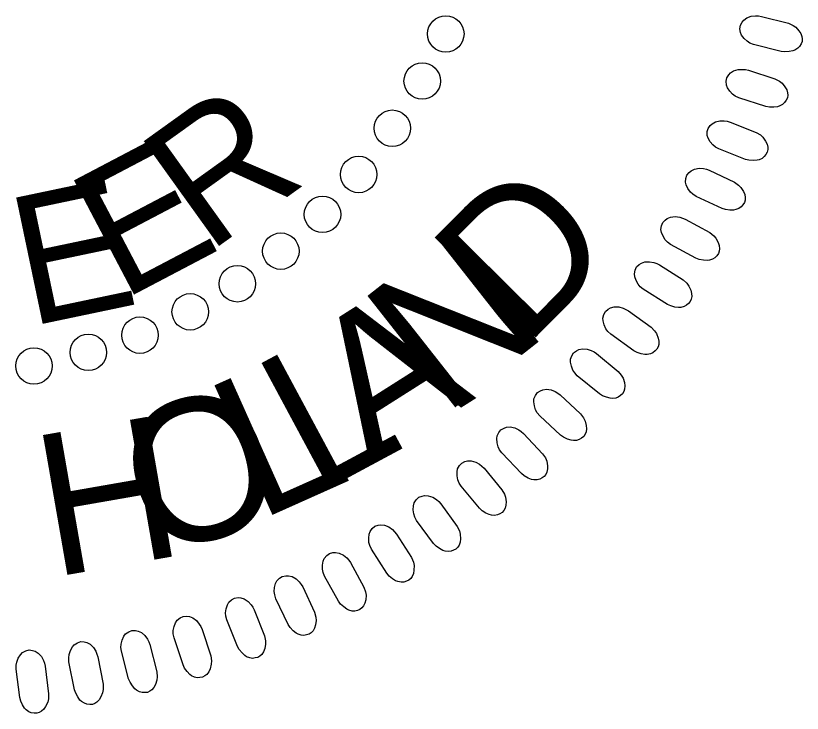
# Model space of a CAD drawing. Extents: x 1487909 to 1489267, y 497866 to 499814.
# Drawn here: x 1489045.279 to 1489048.147, y 497962.295 to 497964.838 of the extents above; entities that cross this region are included whole.
import ezdxf

# ---------------------------------------------------------------- set-up
doc = ezdxf.new("R2010")
doc.units = 0
doc.layers.add('Old_Level_9', color=7, linetype='Continuous')

msp = doc.modelspace()

# ---------------------------------------------------------------- linework, layer by layer
at = {"layer": 'Old_Level_9'}
for points in [[(1489047.998, 497964.8361), (1489048.0966, 497964.8108), (1489048.1134, 497964.8032), (1489048.1236, 497964.7962), (1489048.1349, 497964.7837), (1489048.1417, 497964.7736), (1489048.1458, 497964.7629), (1489048.1468, 497964.7537), (1489048.1461, 497964.7442), (1489048.1423, 497964.7357), (1489048.1373, 497964.7266), (1489048.1304, 497964.7195), (1489048.1202, 497964.7131), (1489048.1126, 497964.71), (1489048.0991, 497964.7077), (1489048.0835, 497964.7065), (1489048.0702, 497964.708), (1489047.969, 497964.7334), (1489047.9558, 497964.7387), (1489047.9455, 497964.7452), (1489047.9346, 497964.7557), (1489047.9257, 497964.7676), (1489047.9213, 497964.777), (1489047.9197, 497964.7909), (1489047.9212, 497964.8034), (1489047.9275, 497964.8146), (1489047.9337, 497964.8219), (1489047.9443, 497964.8301), (1489047.9604, 497964.8362), (1489047.9763, 497964.8379), (1489047.9872, 497964.8376)], [(1489047.9504, 497964.6397), (1489048.0473, 497964.6082), (1489048.0636, 497964.5996), (1489048.0734, 497964.5919), (1489048.0838, 497964.5787), (1489048.09, 497964.5683), (1489048.0934, 497964.5573), (1489048.0939, 497964.5481), (1489048.0926, 497964.5387), (1489048.0881, 497964.5304), (1489048.0826, 497964.5217), (1489048.0753, 497964.515), (1489048.0647, 497964.5093), (1489048.0569, 497964.5066), (1489048.0433, 497964.5052), (1489048.0277, 497964.505), (1489048.0145, 497964.5073), (1489047.9151, 497964.539), (1489047.9023, 497964.5452), (1489047.8924, 497964.5523), (1489047.8821, 497964.5634), (1489047.874, 497964.5759), (1489047.8702, 497964.5856), (1489047.8695, 497964.5995), (1489047.8718, 497964.6119), (1489047.8788, 497964.6226), (1489047.8854, 497964.6296), (1489047.8965, 497964.6371), (1489047.913, 497964.6421), (1489047.9289, 497964.6428), (1489047.9398, 497964.6419)], [(1489047.884, 497964.4506), (1489047.9786, 497964.4131), (1489047.9944, 497964.4035), (1489048.0036, 497964.3953), (1489048.0133, 497964.3814), (1489048.0187, 497964.3705), (1489048.0214, 497964.3594), (1489048.0213, 497964.3502), (1489048.0194, 497964.3409), (1489048.0145, 497964.3329), (1489048.0085, 497964.3245), (1489048.0007, 497964.3183), (1489047.9898, 497964.3133), (1489047.9818, 497964.3111), (1489047.9682, 497964.3105), (1489047.9525, 497964.3113), (1489047.9396, 497964.3145), (1489047.8423, 497964.3524), (1489047.83, 497964.3593), (1489047.8205, 497964.367), (1489047.811, 497964.3788), (1489047.8036, 497964.3917), (1489047.8004, 497964.4017), (1489047.8006, 497964.4156), (1489047.8036, 497964.4277), (1489047.8113, 497964.4381), (1489047.8184, 497964.4446), (1489047.8299, 497964.4514), (1489047.8467, 497964.4554), (1489047.8626, 497964.4551), (1489047.8735, 497964.4534)], [(1489047.8074, 497964.2749), (1489047.8995, 497964.2315), (1489047.9147, 497964.2209), (1489047.9233, 497964.2121), (1489047.9321, 497964.1976), (1489047.9369, 497964.1865), (1489047.9389, 497964.1752), (1489047.9382, 497964.166), (1489047.9357, 497964.1569), (1489047.9303, 497964.1492), (1489047.9238, 497964.1412), (1489047.9156, 497964.1355), (1489047.9044, 497964.1312), (1489047.8963, 497964.1295), (1489047.8827, 497964.1297), (1489047.8671, 497964.1316), (1489047.8543, 497964.1355), (1489047.7597, 497964.1794), (1489047.7477, 497964.1871), (1489047.7389, 497964.1954), (1489047.7301, 497964.2078), (1489047.7236, 497964.2211), (1489047.721, 497964.2312), (1489047.7221, 497964.2451), (1489047.7258, 497964.2571), (1489047.7341, 497964.2669), (1489047.7416, 497964.273), (1489047.7536, 497964.279), (1489047.7705, 497964.282), (1489047.7864, 497964.2807), (1489047.7971, 497964.2784)], [(1489047.7204, 497964.0966), (1489047.8096, 497964.0475), (1489047.824, 497964.0361), (1489047.8321, 497964.0267), (1489047.84, 497964.0117), (1489047.8441, 497964.0002), (1489047.8454, 497963.9889), (1489047.8441, 497963.9797), (1489047.841, 497963.9708), (1489047.8351, 497963.9634), (1489047.8281, 497963.9559), (1489047.8197, 497963.9507), (1489047.8082, 497963.9471), (1489047.8, 497963.9459), (1489047.7864, 497963.947), (1489047.7709, 497963.9499), (1489047.7585, 497963.9546), (1489047.6667, 497964.0043), (1489047.6553, 497964.0127), (1489047.647, 497964.0216), (1489047.639, 497964.0345), (1489047.6333, 497964.0482), (1489047.6314, 497964.0585), (1489047.6333, 497964.0723), (1489047.6378, 497964.084), (1489047.6467, 497964.0932), (1489047.6546, 497964.0988), (1489047.6669, 497964.1041), (1489047.6839, 497964.106), (1489047.6998, 497964.1037), (1489047.7104, 497964.1007)], [(1489047.626, 497963.9296), (1489047.712, 497963.8751), (1489047.7257, 497963.8627), (1489047.7332, 497963.8528), (1489047.7401, 497963.8374), (1489047.7434, 497963.8257), (1489047.744, 497963.8143), (1489047.7421, 497963.8052), (1489047.7385, 497963.7964), (1489047.7322, 497963.7895), (1489047.7247, 497963.7824), (1489047.7159, 497963.7778), (1489047.7042, 497963.7749), (1489047.696, 497963.7742), (1489047.6825, 497963.7762), (1489047.6673, 497963.78), (1489047.6551, 497963.7855), (1489047.5667, 497963.8409), (1489047.5558, 497963.85), (1489047.5481, 497963.8594), (1489047.5409, 497963.8727), (1489047.5361, 497963.8868), (1489047.5348, 497963.8972), (1489047.5376, 497963.9108), (1489047.5429, 497963.9222), (1489047.5523, 497963.9309), (1489047.5605, 497963.936), (1489047.5731, 497963.9405), (1489047.5903, 497963.9413), (1489047.6059, 497963.9381), (1489047.6163, 497963.9344)], [(1489047.5131, 497963.7623), (1489047.5954, 497963.7025), (1489047.6083, 497963.6892), (1489047.6152, 497963.679), (1489047.6211, 497963.6631), (1489047.6237, 497963.6513), (1489047.6236, 497963.6398), (1489047.6212, 497963.6309), (1489047.617, 497963.6224), (1489047.6102, 497963.6158), (1489047.6023, 497963.6092), (1489047.5933, 497963.6051), (1489047.5814, 497963.603), (1489047.5731, 497963.6028), (1489047.5598, 497963.6056), (1489047.5448, 497963.6104), (1489047.533, 497963.6166), (1489047.4483, 497963.6775), (1489047.438, 497963.6873), (1489047.4309, 497963.6971), (1489047.4245, 497963.7109), (1489047.4206, 497963.7252), (1489047.42, 497963.7357), (1489047.4236, 497963.7491), (1489047.4296, 497963.7601), (1489047.4396, 497963.7682), (1489047.448, 497963.7728), (1489047.4609, 497963.7765), (1489047.4781, 497963.7763), (1489047.4935, 497963.772), (1489047.5036, 497963.7677)], [(1489047.3965, 497963.6062), (1489047.4749, 497963.5413), (1489047.4869, 497963.5274), (1489047.4932, 497963.5166), (1489047.4981, 497963.5005), (1489047.4999, 497963.4884), (1489047.4991, 497963.477), (1489047.4961, 497963.4683), (1489047.4914, 497963.46), (1489047.4842, 497963.454), (1489047.4759, 497963.4478), (1489047.4666, 497963.4443), (1489047.4547, 497963.4429), (1489047.4464, 497963.4433), (1489047.4333, 497963.447), (1489047.4187, 497963.4526), (1489047.4073, 497963.4596), (1489047.3265, 497963.5256), (1489047.3169, 497963.5361), (1489047.3103, 497963.5464), (1489047.3049, 497963.5605), (1489047.3019, 497963.575), (1489047.3019, 497963.5855), (1489047.3064, 497963.5987), (1489047.3131, 497963.6093), (1489047.3235, 497963.6167), (1489047.3322, 497963.6208), (1489047.3453, 497963.6237), (1489047.3625, 497963.6223), (1489047.3776, 497963.6171), (1489047.3874, 497963.6122)], [(1489047.2642, 497963.456), (1489047.3384, 497963.3862), (1489047.3495, 497963.3715), (1489047.355, 497963.3604), (1489047.3589, 497963.3439), (1489047.36, 497963.3319), (1489047.3584, 497963.3205), (1489047.3549, 497963.312), (1489047.3497, 497963.304), (1489047.3421, 497963.2984), (1489047.3335, 497963.2929), (1489047.324, 497963.2899), (1489047.312, 497963.2893), (1489047.3038, 497963.2902), (1489047.2909, 497963.2946), (1489047.2766, 497963.3012), (1489047.2657, 497963.3089), (1489047.1893, 497963.3799), (1489047.1803, 497963.3909), (1489047.1744, 497963.4016), (1489047.1698, 497963.416), (1489047.1678, 497963.4307), (1489047.1685, 497963.4411), (1489047.1737, 497963.4541), (1489047.1811, 497963.4642), (1489047.192, 497963.471), (1489047.201, 497963.4745), (1489047.2142, 497963.4765), (1489047.2312, 497963.4741), (1489047.246, 497963.468), (1489047.2555, 497963.4624)], [(1489047.1303, 497963.3154), (1489047.2, 497963.2411), (1489047.2102, 497963.2257), (1489047.215, 497963.2143), (1489047.2179, 497963.1976), (1489047.2182, 497963.1855), (1489047.2159, 497963.1743), (1489047.2119, 497963.1659), (1489047.2062, 497963.1583), (1489047.1983, 497963.1532), (1489047.1894, 497963.1482), (1489047.1797, 497963.1459), (1489047.1676, 497963.146), (1489047.1595, 497963.1474), (1489047.1469, 497963.1526), (1489047.1331, 497963.1601), (1489047.1227, 497963.1685), (1489047.0508, 497963.2441), (1489047.0426, 497963.2557), (1489047.0374, 497963.2667), (1489047.0337, 497963.2814), (1489047.0326, 497963.2962), (1489047.034, 497963.3066), (1489047.04, 497963.3191), (1489047.048, 497963.3288), (1489047.0592, 497963.3349), (1489047.0684, 497963.3378), (1489047.0818, 497963.339), (1489047.0986, 497963.3356), (1489047.113, 497963.3285), (1489047.1221, 497963.3224)], [(1489046.9865, 497963.1884), (1489047.0514, 497963.1099), (1489047.0607, 497963.0939), (1489047.0647, 497963.0822), (1489047.0665, 497963.0654), (1489047.0661, 497963.0533), (1489047.0631, 497963.0422), (1489047.0585, 497963.0342), (1489047.0524, 497963.027), (1489047.0442, 497963.0224), (1489047.0349, 497963.0179), (1489047.0251, 497963.0162), (1489047.0131, 497963.0171), (1489047.0051, 497963.019), (1489046.9929, 497963.025), (1489046.9795, 497963.0334), (1489046.9697, 497963.0423), (1489046.9027, 497963.1223), (1489046.8952, 497963.1344), (1489046.8907, 497963.1457), (1489046.888, 497963.1606), (1489046.8878, 497963.1755), (1489046.8898, 497963.1857), (1489046.8966, 497963.1978), (1489046.9052, 497963.207), (1489046.9168, 497963.2124), (1489046.9262, 497963.2147), (1489046.9396, 497963.2151), (1489046.9562, 497963.2106), (1489046.97, 497963.2026), (1489046.9788, 497963.1959)], [(1489046.8283, 497963.0584), (1489046.8881, 497962.9761), (1489046.8963, 497962.9595), (1489046.8997, 497962.9476), (1489046.9004, 497962.9308), (1489046.8992, 497962.9186), (1489046.8956, 497962.9078), (1489046.8905, 497962.9), (1489046.8839, 497962.8932), (1489046.8754, 497962.8891), (1489046.8659, 497962.8853), (1489046.856, 497962.8841), (1489046.8441, 497962.8858), (1489046.8362, 497962.8882), (1489046.8243, 497962.895), (1489046.8116, 497962.9041), (1489046.8023, 497962.9137), (1489046.7405, 497962.9977), (1489046.7338, 497963.0103), (1489046.73, 497963.0218), (1489046.7282, 497963.0369), (1489046.7289, 497963.0517), (1489046.7316, 497963.0619), (1489046.7392, 497963.0735), (1489046.7483, 497963.0822), (1489046.7603, 497963.0868), (1489046.7697, 497963.0885), (1489046.7831, 497963.088), (1489046.7994, 497963.0825), (1489046.8127, 497963.0737), (1489046.821, 497963.0665)], [(1489046.667, 497962.9482), (1489046.7215, 497962.8622), (1489046.7286, 497962.8452), (1489046.7312, 497962.8331), (1489046.7309, 497962.8162), (1489046.729, 497962.8042), (1489046.7246, 497962.7936), (1489046.7191, 497962.7861), (1489046.7121, 497962.7797), (1489046.7033, 497962.7762), (1489046.6936, 497962.773), (1489046.6836, 497962.7725), (1489046.6719, 497962.7748), (1489046.6641, 497962.7778), (1489046.6527, 497962.7853), (1489046.6405, 497962.7952), (1489046.6319, 497962.8053), (1489046.5756, 497962.8931), (1489046.5696, 497962.906), (1489046.5665, 497962.9178), (1489046.5657, 497962.933), (1489046.5674, 497962.9477), (1489046.5707, 497962.9576), (1489046.579, 497962.9688), (1489046.5886, 497962.9769), (1489046.6008, 497962.9807), (1489046.6104, 497962.9819), (1489046.6237, 497962.9806), (1489046.6396, 497962.974), (1489046.6524, 497962.9644), (1489046.6602, 497962.9566)], [(1489046.4994, 497962.844), (1489046.5484, 497962.7547), (1489046.5545, 497962.7373), (1489046.5563, 497962.725), (1489046.5549, 497962.7082), (1489046.5522, 497962.6963), (1489046.5472, 497962.686), (1489046.5412, 497962.679), (1489046.5338, 497962.673), (1489046.5249, 497962.67), (1489046.515, 497962.6674), (1489046.505, 497962.6676), (1489046.4934, 497962.6707), (1489046.4859, 497962.6741), (1489046.475, 497962.6823), (1489046.4635, 497962.6929), (1489046.4555, 497962.7036), (1489046.4047, 497962.7948), (1489046.3996, 497962.808), (1489046.3973, 497962.82), (1489046.3974, 497962.8351), (1489046.3999, 497962.8497), (1489046.4038, 497962.8595), (1489046.4129, 497962.8701), (1489046.423, 497962.8775), (1489046.4354, 497962.8805), (1489046.4451, 497962.8811), (1489046.4583, 497962.879), (1489046.4737, 497962.8714), (1489046.4858, 497962.861), (1489046.4932, 497962.8528)], [(1489046.325, 497962.7557), (1489046.3683, 497962.6635), (1489046.3732, 497962.6458), (1489046.3742, 497962.6334), (1489046.3718, 497962.6167), (1489046.3684, 497962.6051), (1489046.3628, 497962.5951), (1489046.3563, 497962.5884), (1489046.3485, 497962.5829), (1489046.3395, 497962.5805), (1489046.3294, 497962.5785), (1489046.3195, 497962.5793), (1489046.3081, 497962.5831), (1489046.3008, 497962.587), (1489046.2904, 497962.5958), (1489046.2796, 497962.6072), (1489046.2723, 497962.6184), (1489046.2274, 497962.7125), (1489046.223, 497962.7261), (1489046.2215, 497962.7382), (1489046.2226, 497962.7533), (1489046.2261, 497962.7677), (1489046.2306, 497962.7771), (1489046.2402, 497962.7872), (1489046.2508, 497962.794), (1489046.2634, 497962.7962), (1489046.273, 497962.7962), (1489046.2861, 497962.7932), (1489046.3011, 497962.7847), (1489046.3125, 497962.7735), (1489046.3193, 497962.7649)], [(1489046.1484, 497962.6721), (1489046.1858, 497962.5774), (1489046.1896, 497962.5593), (1489046.1898, 497962.547), (1489046.1864, 497962.5304), (1489046.1822, 497962.519), (1489046.176, 497962.5094), (1489046.1691, 497962.5032), (1489046.1611, 497962.4982), (1489046.1518, 497962.4964), (1489046.1417, 497962.495), (1489046.1318, 497962.4964), (1489046.1207, 497962.5009), (1489046.1136, 497962.5053), (1489046.1038, 497962.5147), (1489046.0938, 497962.5268), (1489046.0872, 497962.5384), (1489046.0482, 497962.6352), (1489046.0448, 497962.6489), (1489046.044, 497962.6611), (1489046.046, 497962.6761), (1489046.0504, 497962.6903), (1489046.0555, 497962.6994), (1489046.0657, 497962.7089), (1489046.0767, 497962.715), (1489046.0894, 497962.7165), (1489046.0991, 497962.7158), (1489046.1119, 497962.712), (1489046.1263, 497962.7025), (1489046.137, 497962.6907), (1489046.1432, 497962.6817)], [(1489045.9581, 497962.6008), (1489045.9895, 497962.504), (1489045.9922, 497962.4857), (1489045.9917, 497962.4733), (1489045.9872, 497962.457), (1489045.9823, 497962.4459), (1489045.9755, 497962.4367), (1489045.9682, 497962.4309), (1489045.9598, 497962.4265), (1489045.9505, 497962.4252), (1489045.9403, 497962.4245), (1489045.9305, 497962.4265), (1489045.9197, 497962.4317), (1489045.9129, 497962.4365), (1489045.9038, 497962.4466), (1489045.8945, 497962.4592), (1489045.8886, 497962.4712), (1489045.8558, 497962.5702), (1489045.8533, 497962.5842), (1489045.8532, 497962.5964), (1489045.8562, 497962.6112), (1489045.8615, 497962.6251), (1489045.8671, 497962.6339), (1489045.878, 497962.6427), (1489045.8893, 497962.6481), (1489045.902, 497962.6487), (1489045.9117, 497962.6475), (1489045.9242, 497962.6429), (1489045.938, 497962.6326), (1489045.9479, 497962.6201), (1489045.9536, 497962.6107)], [(1489045.7679, 497962.5451), (1489045.7932, 497962.4464), (1489045.7947, 497962.4281), (1489045.7934, 497962.4157), (1489045.7878, 497962.3998), (1489045.7823, 497962.389), (1489045.7749, 497962.3802), (1489045.7673, 497962.3749), (1489045.7587, 497962.371), (1489045.7493, 497962.3703), (1489045.7391, 497962.3702), (1489045.7294, 497962.3728), (1489045.7189, 497962.3787), (1489045.7125, 497962.3839), (1489045.704, 497962.3945), (1489045.6955, 497962.4077), (1489045.6904, 497962.4201), (1489045.6639, 497962.521), (1489045.6622, 497962.5351), (1489045.6629, 497962.5472), (1489045.6669, 497962.5619), (1489045.673, 497962.5754), (1489045.6792, 497962.5839), (1489045.6905, 497962.5919), (1489045.7022, 497962.5966), (1489045.715, 497962.5964), (1489045.7245, 497962.5946), (1489045.7367, 497962.5893), (1489045.7498, 497962.578), (1489045.759, 497962.565), (1489045.764, 497962.5552)], [(1489045.5782, 497962.5004), (1489045.5972, 497962.4004), (1489045.5976, 497962.382), (1489045.5955, 497962.3698), (1489045.589, 497962.3542), (1489045.5827, 497962.3437), (1489045.5748, 497962.3354), (1489045.5669, 497962.3306), (1489045.558, 497962.3272), (1489045.5486, 497962.3272), (1489045.5384, 497962.3277), (1489045.5289, 497962.331), (1489045.5189, 497962.3375), (1489045.5128, 497962.343), (1489045.505, 497962.3542), (1489045.4973, 497962.3679), (1489045.493, 497962.3806), (1489045.4728, 497962.4829), (1489045.472, 497962.497), (1489045.4736, 497962.5092), (1489045.4784, 497962.5235), (1489045.4853, 497962.5367), (1489045.492, 497962.5447), (1489045.5039, 497962.552), (1489045.5158, 497962.5559), (1489045.5286, 497962.555), (1489045.5379, 497962.5526), (1489045.5498, 497962.5464), (1489045.5622, 497962.5345), (1489045.5705, 497962.5208), (1489045.5749, 497962.5108)], [(1489045.386, 497962.4664), (1489045.3987, 497962.3653), (1489045.3979, 497962.3469), (1489045.3951, 497962.3348), (1489045.3876, 497962.3197), (1489045.3807, 497962.3097), (1489045.3723, 497962.3019), (1489045.3642, 497962.2976), (1489045.3551, 497962.2948), (1489045.3457, 497962.2953), (1489045.3355, 497962.2964), (1489045.3263, 497962.3003), (1489045.3166, 497962.3074), (1489045.3109, 497962.3134), (1489045.3037, 497962.325), (1489045.297, 497962.3392), (1489045.2935, 497962.3521), (1489045.2798, 497962.4555), (1489045.2799, 497962.4697), (1489045.2822, 497962.4816), (1489045.2879, 497962.4957), (1489045.2956, 497962.5083), (1489045.3028, 497962.516), (1489045.3151, 497962.5225), (1489045.3273, 497962.5257), (1489045.34, 497962.5239), (1489045.3491, 497962.5209), (1489045.3606, 497962.5141), (1489045.3722, 497962.5013), (1489045.3796, 497962.4872), (1489045.3834, 497962.4769)]]:
    msp.add_lwpolyline(points, close=True, dxfattribs=at)
for centre in [(1489046.8469, 497964.7719), (1489046.7609, 497964.6), (1489046.6518, 497964.4281), (1489046.5295, 497964.2595), (1489046.3972, 497964.114), (1489046.2454, 497963.9799), (1489046.0868, 497963.8609), (1489045.9149, 497963.7585), (1489045.7317, 497963.6736), (1489045.5434, 497963.6108), (1489045.3451, 497963.5613)]:
    msp.add_circle(centre, 0.0665, dxfattribs=at)

# ---------------------------------------------------------------- texts
for s, height, rotation, p in [('R', 0.4706, 35.6636, (1489045.978, 497963.9686)), ('E', 0.4706, 27.7238, (1489045.6642, 497963.7974)), ('E', 0.4706, 11.8442, (1489045.3264, 497963.7042)), ('D', 0.5176, 45.281, (1489047.1345, 497963.625)), ('N', 0.5176, 38.2091, (1489046.8368, 497963.375)), ('A', 0.5176, 32.3804, (1489046.5697, 497963.1979)), ('L', 0.5176, 28.2433, (1489046.37, 497963.0891)), ('L', 0.5176, 24.1061, (1489046.1629, 497962.9949)), ('O', 0.5176, 16.484, (1489045.7658, 497962.8616)), ('H', 0.5176, 9.9012, (1489045.4111, 497962.7897))]:
    msp.add_text(s, height=height, rotation=rotation, dxfattribs=at).set_placement(p)

doc.saveas('drawing.dxf')
